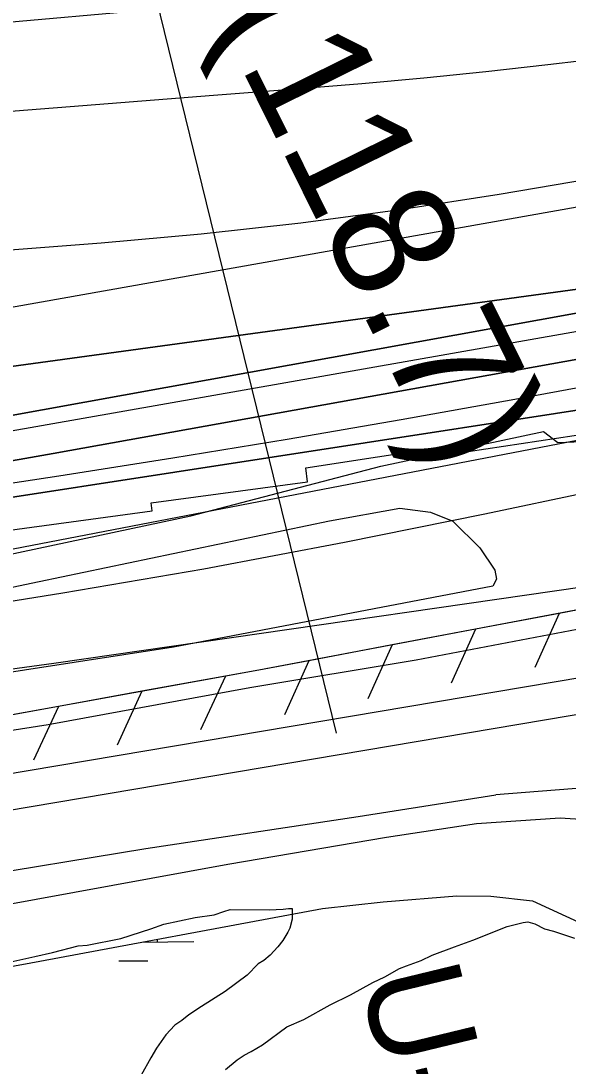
# Model space of a CAD drawing. Extents: x 3567028 to 3605064, y 510945 to 536587.
# Drawn here: x 3598221 to 3598673, y 521378 to 522241 of the extents above; entities that cross this region are included whole.
import ezdxf

# ---------------------------------------------------------------- set-up
doc = ezdxf.new("R2010")
doc.units = 0
for name, color, linetype in [('V-CHAN-NAID', 7, 'Continuous'), ('V-LEVE-TOET', 7, 'Continuous'), ('V-RIVR-EDGE', 7, 'Continuous'), ('V-RIVR-RANG', 7, 'Continuous'), ('V-RIVR-RANG-IDEN', 7, 'Continuous'), ('V-ROAD-CNTR', 7, 'Continuous'), ('V-RRAP-FSHR', 7, 'Continuous'), ('V-RRAP-RVMT', 7, 'Continuous'), ('V-SITE-VEGE', 7, 'Continuous'), ('V-SURV-LINE', 7, 'Continuous'), ('V-TOPO-DPTH', 7, 'Continuous'), ('V-TOPO-MAJR', 7, 'Continuous'), ('V-TOPO-MINR', 7, 'Continuous'), ('V-TOPO-WATR', 7, 'Continuous'), ('V-WETL-SWMP', 7, 'Continuous')]:
    doc.layers.add(name, color=color, linetype=linetype)

msp = doc.modelspace()

# ---------------------------------------------------------------- linework, layer by layer
at = {"layer": 'V-LEVE-TOET'}
for points in [[(3598055.67, 521630.87), (3598243.67, 521660.3), (3598410.03, 521690.88), (3598547.23, 521713.63), (3598685.77, 521740.24), (3598771.87, 521757.93), (3598801.95, 521760.91), (3598823.27, 521759.76), (3598856.52, 521756.24), (3598878.13, 521750.89), (3598913.87, 521735.72), (3598977.21, 521698.02), (3599055, 521649.21), (3599119.95, 521611.18), (3599156.61, 521590.19), (3599176.24, 521580.65), (3599196.53, 521572.72), (3599210.08, 521569.05), (3599242.68, 521565.54), (3599283.73, 521566.49), (3599337.17, 521576.88)], [(3599228.09, 521417.56), (3599180.9, 521431.05), (3599102.55, 521458.45), (3599014.96, 521497.84), (3598971.72, 521524.94), (3598933.76, 521550.3), (3598911, 521562.41), (3598874.44, 521581.08), (3598828.17, 521594.03), (3598757.74, 521605.25), (3598700.45, 521609.28), (3598613.16, 521602.32)], [(3596758.46, 521423.66), (3596853.47, 521431.2), (3596966.06, 521432.17), (3597077.39, 521434.11), (3597210.85, 521436.83), (3597372.85, 521438.66), (3597513.37, 521441.32), (3597650.7, 521446.57), (3597715.23, 521453.08), (3597783.33, 521465.33), (3597920.83, 521489.51), (3598070.21, 521516.15), (3598170.23, 521532.62), (3598324.41, 521557.93), (3598499.45, 521584.36), (3598613.16, 521602.32)]]:
    msp.add_lwpolyline(points, dxfattribs=at)
at = {"layer": 'V-RIVR-EDGE'}
msp.add_lwpolyline([(3597556.72, 521686.85), (3597667.19, 521694.38), (3597748.86, 521702.58), (3597967.49, 521749.47), (3598171.11, 521792.19), (3598361.51, 521832.54), (3598518.3, 521873.58), (3598652.24, 521902.06), (3598664.23, 521893.03), (3598690.64, 521894.16), (3598705.67, 521899.53), (3598713.5, 521910.31), (3598735.73, 521918.66), (3598819.22, 521935.27), (3598842.63, 521934.01), (3598867.82, 521926.74), (3598903.24, 521926.65), (3598987.93, 521944.45), (3599043.2, 521959.33), (3599154.33, 521987.27), (3599236.02, 522008.08), (3599318.3, 522022.28), (3599428.85, 522058.03)], dxfattribs=at)
at = {"layer": 'V-RIVR-RANG'}
msp.add_line((3598481.7, 521653.32), (3598272.26, 522508.03), dxfattribs=at)
at = {"layer": 'V-ROAD-CNTR'}
msp.add_lwpolyline([(3597636.17, 521427.63), (3597717.49, 521436.67), (3597822.53, 521452.26), (3597982.44, 521474.82), (3598202.02, 521510.56), (3598391.88, 521545.02), (3598522.94, 521567.5), (3598597.01, 521578.76), (3598666.06, 521583.34), (3598711.89, 521580.23), (3598772.96, 521566.47), (3598832.35, 521548.71), (3598881.67, 521523.36), (3598941.58, 521493.62), (3598997.21, 521461.15), (3599067.16, 521428.61), (3599124.85, 521407.55), (3599191.29, 521392.17), (3599262.6, 521386.92), (3599345.6, 521389.1)], dxfattribs=at)
at = {"layer": 'V-RRAP-FSHR'}
for p, q in [((3598665.15, 521751.93), (3598645.06, 521707.43)), ((3598596.37, 521738.94), (3598576.28, 521694.44)), ((3598527.59, 521725.95), (3598507.49, 521681.44)), ((3598458.81, 521712.95), (3598438.71, 521668.45)), ((3598389.99, 521700.17), (3598369.54, 521655.83)), ((3598321.11, 521687.72), (3598300.66, 521643.37)), ((3598252.22, 521675.26), (3598231.78, 521630.91))]:
    msp.add_line(p, q, dxfattribs=at)
for points in [[(3599361.3, 521593.35), (3599270.85, 521576.54), (3599207.09, 521583.03), (3599151.56, 521602.34), (3599027.01, 521675.47), (3598930.76, 521734.81), (3598875.25, 521764.28), (3598826.13, 521768.63), (3598783.57, 521770.73), (3598703.74, 521759.22), (3598417.55, 521705.16), (3598107.9, 521649.16), (3597842.2, 521606.82), (3597666.96, 521575.98), (3597571.4, 521565.19), (3597385.99, 521561.38), (3597186.47, 521558.35), (3596902.82, 521552.63), (3596632.49, 521543.1), (3596570.96, 521540.69), (3596571.24, 521530.21)], [(3598734.16, 521763.61), (3598703.74, 521759.22), (3598665.15, 521751.93)], [(3598665.15, 521751.93), (3598596.37, 521738.94)], [(3598596.37, 521738.94), (3598527.59, 521725.94)], [(3598527.59, 521725.95), (3598458.81, 521712.95)], [(3598458.81, 521712.95), (3598417.55, 521705.16), (3598389.99, 521700.17)], [(3598389.99, 521700.17), (3598321.1, 521687.72)], [(3598321.11, 521687.72), (3598252.22, 521675.26)], [(3598252.22, 521675.26), (3598183.34, 521662.8)]]:
    msp.add_lwpolyline(points, dxfattribs=at)
at = {"layer": 'V-RRAP-RVMT'}
for p, q in [((3598575.55, 521883.34), (3598709.62, 521903.68)), ((3598456.23, 521872.17), (3598574.53, 521890.15)), ((3598574.53, 521890.15), (3598575.55, 521883.34)), ((3598457.72, 521860.65), (3598456.23, 521872.17)), ((3598328.65, 521843.36), (3598457.72, 521860.65)), ((3598329.52, 521836.58), (3598328.65, 521843.36)), ((3598198.52, 521818.9), (3598329.52, 521836.58))]:
    msp.add_line(p, q, dxfattribs=at)
at = {"layer": 'V-SITE-VEGE'}
msp.add_lwpolyline([(3598610.66, 521774.51), (3598347.03, 521724.1), (3597978.06, 521667.28), (3597743.03, 521626.14), (3597638.33, 521608.75), (3597627.38, 521610.3), (3597616.52, 521622.82), (3597617.35, 521634.51), (3597632.1, 521649.74), (3597728.07, 521673.05), (3597971.96, 521722.9), (3598236.36, 521778.41), (3598475.86, 521828.29), (3598533.71, 521838.76), (3598559.27, 521835.62), (3598577.48, 521828.16), (3598599.96, 521806.03), (3598612.23, 521787.65), (3598613.63, 521780.33)], close=True, dxfattribs=at)
for points in [[(3598208.12, 521463.35), (3598232.85, 521468.88), (3598247.23, 521472.2), (3598268.51, 521477.76), (3598275.98, 521478.27), (3598303.58, 521483.78), (3598328.33, 521491.61), (3598339.27, 521495.53), (3598365.15, 521501.05), (3598380.67, 521503.22), (3598388.73, 521506.02), (3598393.91, 521507.7), (3598426.05, 521507.42), (3598437.54, 521507.9), (3598442.14, 521508.44), (3598445, 521508.41), (3598444.93, 521499.8), (3598443.15, 521492.35), (3598441.39, 521488.93), (3598437.32, 521482.07), (3598433.26, 521476.94), (3598426.88, 521470.11), (3598421.68, 521465.56), (3598417.06, 521462.73), (3598407.8, 521453.62), (3598389.89, 521439.99), (3598370.27, 521427.53), (3598359.88, 521420.73), (3598354.1, 521416.19), (3598348.32, 521412.22), (3598340.79, 521404.25), (3598333.24, 521393.4), (3598328.58, 521385.41), (3598320.42, 521371.12)], [(3598389.92, 521375.7), (3598399.74, 521383.65), (3598405.52, 521387.62), (3598411.28, 521390.45), (3598420.52, 521396.11), (3598440.73, 521410.86), (3598454.56, 521417.06), (3598476.48, 521428.93), (3598493.2, 521437.4), (3598511.65, 521447.57), (3598521.45, 521452.08), (3598533.56, 521458.87), (3598539.32, 521461.11), (3598551.41, 521465.6), (3598560.64, 521470.12), (3598579.06, 521476.85), (3598594.04, 521482.46), (3598622.26, 521493.71), (3598635.49, 521497.04), (3598639.51, 521497.57), (3598645.24, 521495.81), (3598653.24, 521491.72), (3598660.69, 521489.93), (3598677.86, 521484.05)]]:
    msp.add_lwpolyline(points, dxfattribs=at)
at = {"layer": 'V-SURV-LINE'}
for points in [[(3597651.35, 521525.27), (3598732.95, 521707.74)], [(3598737.93, 521678.16), (3597656.34, 521495.69)]]:
    msp.add_lwpolyline(points, dxfattribs=at)
at = {"layer": 'V-TOPO-DPTH'}
for points in [[(3596234.31, 521869.84), (3597383.82, 521880.3), (3597406.22, 521880.59), (3597428.62, 521880.99), (3597451.01, 521881.57), (3597473.4, 521882.26), (3597494.05, 521882.97), (3597506.1, 521883.56), (3597518.13, 521884.38), (3597530.14, 521885.54), (3597542.12, 521886.93), (3597554.08, 521888.57), (3597566.03, 521890.32), (3597577.94, 521892.23), (3597589.84, 521894.26), (3598752.88, 522100.54), (3598768.22, 522103.42), (3598783.52, 522106.49), (3598798.75, 522109.86), (3598813.94, 522113.43), (3599813.31, 522358.55)], [(3596234.31, 521869.84), (3597383.82, 521880.3), (3597406.22, 521880.59), (3597428.62, 521880.99), (3597451.01, 521881.57), (3597473.4, 521882.26), (3597494.05, 521882.97), (3597506.1, 521883.56), (3597518.13, 521884.38), (3597530.14, 521885.54), (3597542.12, 521886.93), (3597554.08, 521888.57), (3597566.03, 521890.32), (3597577.94, 521892.23), (3597589.84, 521894.26), (3598752.88, 522100.54), (3598768.22, 522103.42), (3598783.52, 522106.49), (3598798.75, 522109.86), (3598813.94, 522113.43), (3599813.31, 522358.55)], [(3596529.03, 521705.3), (3597485.93, 521740.25), (3597505.29, 521741.29), (3597524.61, 521742.79), (3597543.87, 521744.96), (3597563.09, 521747.58), (3598819.34, 521941.22), (3598819.69, 521941.27), (3598820.93, 521941.5), (3598822.59, 521941.85), (3598822.83, 521941.91), (3599869.6, 522215.54), (3599895.96, 522222.47), (3599922.31, 522229.44), (3599948.64, 522236.48), (3599974.96, 522243.58), (3600242.2, 522315.95), (3600419.94, 522351.25), (3600604.68, 522357.08), (3600798.15, 522335.23)], [(3600798.15, 522335.23), (3600604.68, 522357.08), (3600419.94, 522351.25), (3600242.2, 522315.95), (3599974.96, 522243.58), (3599948.64, 522236.48), (3599922.31, 522229.44), (3599895.96, 522222.47), (3599869.6, 522215.54), (3598822.83, 521941.91), (3598822.59, 521941.85), (3598820.93, 521941.5), (3598819.69, 521941.27), (3598819.34, 521941.22), (3597563.09, 521747.58), (3597543.87, 521744.96), (3597524.61, 521742.79), (3597505.29, 521741.29), (3597485.93, 521740.25), (3596529.03, 521705.3)], [(3596510.21, 521831.23), (3596657.11, 521831.12), (3596803.99, 521832.61), (3596950.82, 521836.47), (3597097.62, 521841.92), (3597499.89, 521860.12), (3597509.55, 521860.68), (3597519.19, 521861.43), (3597528.81, 521862.43), (3597538.41, 521863.61), (3598724.63, 522025.54), (3598737.12, 522027.32), (3598749.58, 522029.21), (3598762.03, 522031.26), (3598774.45, 522033.42), (3598798.19, 522037.68), (3598798.73, 522037.79), (3598800.36, 522038.13), (3598838.04, 522046.94), (3598857.38, 522051.6), (3598876.68, 522056.44), (3598895.92, 522061.54), (3598915.1, 522066.83), (3599853.59, 522332.3)], [(3599853.59, 522332.3), (3598915.1, 522066.83), (3598895.92, 522061.54), (3598876.68, 522056.44), (3598857.38, 522051.6), (3598838.04, 522046.94), (3598800.36, 522038.13), (3598798.73, 522037.79), (3598798.19, 522037.68), (3598774.45, 522033.42), (3598762.03, 522031.26), (3598749.58, 522029.21), (3598737.12, 522027.32), (3598724.63, 522025.54), (3597538.41, 521863.61), (3597528.81, 521862.43), (3597519.19, 521861.43), (3597509.55, 521860.68), (3597499.89, 521860.12), (3597097.62, 521841.92), (3596950.82, 521836.47), (3596803.99, 521832.61), (3596657.11, 521831.12), (3596510.21, 521831.23)], [(3596524.43, 521785.83), (3596602.07, 521787.89), (3596679.7, 521790.43), (3597462.58, 521819.71), (3597491.78, 521821.12), (3597520.95, 521822.96), (3597550.08, 521825.45), (3597579.17, 521828.35), (3597749.52, 521847.26), (3597863.59, 521861.12), (3597977.44, 521876.53), (3598090.95, 521894.28), (3598204.22, 521913.59), (3598785.81, 522018.91), (3598794.36, 522020.51), (3598802.89, 522022.18), (3598811.4, 522023.96), (3598819.9, 522025.81), (3599697.5, 522222.33)], [(3599697.5, 522222.33), (3598819.9, 522025.81), (3598811.4, 522023.96), (3598802.89, 522022.18), (3598794.36, 522020.51), (3598785.81, 522018.91), (3598204.22, 521913.59), (3598090.95, 521894.28), (3597977.44, 521876.53), (3597863.59, 521861.12), (3597749.52, 521847.26), (3597579.17, 521828.35), (3597550.08, 521825.45), (3597520.95, 521822.96), (3597491.78, 521821.12), (3597462.58, 521819.71), (3596679.7, 521790.43), (3596602.07, 521787.89), (3596524.43, 521785.83)], [(3599419.98, 522125.12), (3599298.9, 522094.51), (3599177.36, 522065.8), (3599055.51, 522038.36), (3598865.09, 521997.03), (3598838.19, 521991.34), (3598811.25, 521985.85), (3598784.26, 521980.64), (3598757.23, 521975.62), (3598247.81, 521883.85), (3598127.4, 521862.71), (3598006.87, 521842.29), (3597886.16, 521822.95), (3597765.34, 521804.32), (3597535.69, 521769.96)], [(3599419.98, 522125.12), (3599298.9, 522094.51), (3599177.36, 522065.8), (3599055.51, 522038.36), (3598865.09, 521997.03), (3598838.19, 521991.34), (3598811.25, 521985.85), (3598784.26, 521980.64), (3598757.23, 521975.62), (3598247.81, 521883.85), (3598127.4, 521862.71), (3598006.87, 521842.29), (3597886.16, 521822.95), (3597765.34, 521804.32), (3597535.69, 521769.96)], [(3596504.91, 521630.91), (3596654.25, 521630.99), (3596803.57, 521632.48), (3596952.86, 521636.1), (3597102.12, 521641.13), (3597506.53, 521657.65), (3597517.52, 521658.27), (3597528.49, 521659.14), (3597539.42, 521660.36), (3597550.33, 521661.82), (3598139.27, 521750.41), (3598255.84, 521768.98), (3598372.17, 521788.91), (3598488.13, 521810.86), (3598603.85, 521834.15), (3598775.96, 521870.37), (3598805.39, 521876.77), (3598834.77, 521883.43), (3598864.05, 521890.49), (3598893.27, 521897.81), (3599405.5, 522029.77)]]:
    msp.add_lwpolyline(points, dxfattribs=at)
at = {"layer": 'V-TOPO-MAJR'}
msp.add_lwpolyline([(3598004.46, 522036.17), (3598287.61, 522057.85), (3598370, 522065.29), (3598452.2, 522074.22), (3598534.14, 522085.4), (3598615.89, 522098.06), (3598768.2, 522123.79), (3598773.64, 522124.78), (3598779.07, 522125.84), (3598784.46, 522127.03), (3598789.85, 522128.31), (3598967.65, 522172.55), (3599061.76, 522196.59), (3599155.66, 522221.42), (3599249.25, 522247.41), (3599342.62, 522274.19)], dxfattribs=at)
at = {"layer": 'V-TOPO-MINR'}
for points in [[(3597643.42, 522201.49), (3597650.47, 522201.85), (3597677.25, 522203.3), (3597704.02, 522204.83), (3597730.78, 522206.49), (3597757.54, 522208.24), (3598104.34, 522231.77), (3598210.44, 522239.92), (3598316.41, 522249.32), (3598422.2, 522260.6), (3598527.86, 522273.14), (3598707.22, 522296.04), (3598723.09, 522298.23), (3598738.92, 522300.65), (3598754.7, 522303.39), (3598770.44, 522306.34), (3599113.48, 522374.52), (3599233.49, 522399.5), (3599353.17, 522425.94)], [(3597613.31, 522115.31), (3597666.96, 522119.67), (3597720.61, 522124.1), (3597774.25, 522128.65), (3597827.88, 522133.27), (3598032.53, 522151.13), (3598119.38, 522158.57), (3598206.24, 522165.83), (3598293.13, 522172.8), (3598380.03, 522179.6), (3598451.31, 522185.06), (3598502.55, 522189.29), (3598553.75, 522193.94), (3598604.9, 522199.2), (3598656, 522204.88), (3598740.79, 522214.81), (3598749.44, 522215.96), (3598758.07, 522217.27), (3598766.66, 522218.83), (3598775.22, 522220.57), (3599556.71, 522390.82)], [(3596234.31, 521869.84), (3597383.82, 521880.3), (3597406.22, 521880.59), (3597428.62, 521880.99), (3597451.01, 521881.57), (3597473.4, 521882.26), (3597494.05, 521882.97), (3597506.1, 521883.56), (3597518.13, 521884.38), (3597530.14, 521885.54), (3597542.12, 521886.93), (3597554.08, 521888.57), (3597566.03, 521890.32), (3597577.94, 521892.23), (3597589.84, 521894.26), (3598752.88, 522100.54), (3598768.22, 522103.42), (3598783.52, 522106.49), (3598798.75, 522109.86), (3598813.94, 522113.43), (3599813.31, 522358.55)], [(3596510.21, 521831.23), (3596657.11, 521831.12), (3596803.99, 521832.61), (3596950.82, 521836.47), (3597097.62, 521841.92), (3597499.89, 521860.12), (3597509.55, 521860.68), (3597519.19, 521861.43), (3597528.81, 521862.43), (3597538.41, 521863.61), (3598724.63, 522025.54), (3598737.12, 522027.32), (3598749.58, 522029.21), (3598762.03, 522031.26), (3598774.45, 522033.42), (3598798.19, 522037.68), (3598798.73, 522037.79), (3598800.36, 522038.13), (3598838.04, 522046.94), (3598857.38, 522051.6), (3598876.68, 522056.44), (3598895.92, 522061.54), (3598915.1, 522066.83), (3599853.59, 522332.3)], [(3597549.39, 521758.74), (3598252.46, 521865.64), (3598346.7, 521880.43), (3598440.84, 521895.8), (3598534.84, 521912.06), (3598628.74, 521928.9), (3598740.21, 521949.44), (3598778.26, 521956.64), (3598816.26, 521964.08), (3598854.18, 521971.89), (3598892.06, 521979.94), (3598939.26, 521990.2), (3599000.6, 522004), (3599061.79, 522018.39), (3599122.76, 522033.67), (3599183.6, 522049.53), (3599881.9, 522237)], [(3596524.43, 521785.83), (3596602.07, 521787.89), (3596679.7, 521790.43), (3597462.58, 521819.71), (3597491.78, 521821.12), (3597520.95, 521822.96), (3597550.08, 521825.45), (3597579.17, 521828.35), (3597749.52, 521847.26), (3597863.59, 521861.12), (3597977.44, 521876.53), (3598090.95, 521894.28), (3598204.22, 521913.59), (3598785.81, 522018.91), (3598794.36, 522020.51), (3598802.89, 522022.18), (3598811.4, 522023.96), (3598819.9, 522025.81), (3599697.5, 522222.33)], [(3597535.69, 521769.96), (3597765.34, 521804.32), (3597886.16, 521822.95), (3598006.87, 521842.29), (3598127.4, 521862.71), (3598247.81, 521883.85), (3598757.23, 521975.62), (3598784.26, 521980.64), (3598811.25, 521985.85), (3598838.19, 521991.34), (3598865.09, 521997.03), (3599055.51, 522038.36), (3599177.36, 522065.8), (3599298.9, 522094.51), (3599419.98, 522125.12)], [(3596226.62, 521772.67), (3597424.97, 521780.5), (3597441.29, 521780.68), (3597457.6, 521780.97), (3597473.9, 521781.4), (3597490.21, 521781.93), (3597507.22, 521782.57), (3597515.01, 521782.95), (3597522.79, 521783.45), (3597530.56, 521784.13), (3597538.32, 521784.92), (3597546.07, 521785.88), (3597553.8, 521786.93), (3597561.51, 521788.12), (3597569.2, 521789.4), (3598774.05, 522001.27), (3598790.2, 522004.21), (3598806.32, 522007.28), (3598822.41, 522010.54), (3598838.47, 522013.92), (3599344.6, 522123.76)], [(3596467.66, 521585.09), (3597483.42, 521632.17), (3597506.53, 521633.38), (3597529.63, 521634.79), (3597552.7, 521636.48), (3597575.77, 521638.37), (3597769.76, 521655.45), (3597889.7, 521667.01), (3598009.48, 521679.9), (3598129.03, 521694.78), (3598248.43, 521710.99), (3598807.95, 521791.7), (3598831.05, 521795.44), (3598854.04, 521799.72), (3598876.87, 521804.8), (3598899.59, 521810.41), (3599861.64, 522065.88)], [(3596216.31, 521678.21), (3597386.08, 521674), (3597409.69, 521674.07), (3597433.29, 521674.34), (3597456.89, 521674.92), (3597480.48, 521675.71), (3597524.7, 521677.46), (3597529.13, 521677.83), (3597530.61, 521678.02), (3597584.62, 521686.15), (3597613.06, 521690.61), (3597641.46, 521695.3), (3597669.81, 521700.34), (3597698.11, 521705.62), (3598807.13, 521919.54), (3598816.38, 521921.4), (3598825.6, 521923.35), (3598834.8, 521925.44), (3598843.97, 521927.62), (3599358.46, 522054.15)], [(3596504.91, 521630.91), (3596654.25, 521630.99), (3596803.57, 521632.48), (3596952.86, 521636.1), (3597102.12, 521641.13), (3597506.53, 521657.65), (3597517.52, 521658.27), (3597528.49, 521659.14), (3597539.42, 521660.36), (3597550.33, 521661.82), (3598139.27, 521750.41), (3598255.84, 521768.98), (3598372.17, 521788.91), (3598488.13, 521810.86), (3598603.85, 521834.15), (3598775.96, 521870.37), (3598805.39, 521876.77), (3598834.77, 521883.43), (3598864.05, 521890.49), (3598893.27, 521897.81), (3599405.5, 522029.77)]]:
    msp.add_lwpolyline(points, dxfattribs=at)
at = {"layer": 'V-TOPO-WATR'}
msp.add_lwpolyline([(3596529.03, 521705.3), (3597485.93, 521740.25), (3597505.29, 521741.29), (3597524.61, 521742.79), (3597543.87, 521744.96), (3597563.09, 521747.58), (3598819.34, 521941.22), (3598819.69, 521941.27), (3598820.93, 521941.5), (3598822.59, 521941.85), (3598822.83, 521941.91), (3599869.6, 522215.54), (3599895.96, 522222.47), (3599922.31, 522229.44), (3599948.64, 522236.48), (3599974.96, 522243.58), (3600242.2, 522315.95), (3600419.94, 522351.25), (3600604.68, 522357.08), (3600798.15, 522335.23)], dxfattribs=at)
at = {"layer": 'V-WETL-SWMP'}
for p, q in [((3598321.04, 521480.79), (3598363.8, 521481.15)), ((3598301.93, 521465.2), (3598325.93, 521465.4))]:
    msp.add_line(p, q, dxfattribs=at)
msp.add_lwpolyline([(3597882.5, 521400.87), (3598224.96, 521462.99), (3598470.1, 521508.41), (3598520.04, 521514.03), (3598580.83, 521519), (3598609, 521518.76), (3598643.36, 521514.81), (3598670.7, 521502.14), (3598697.67, 521489.84)], dxfattribs=at)
msp.add_arc((3598369.04, 521481.67), 35.25, 177.5792, 181.25518, dxfattribs=at)

# ---------------------------------------------------------------- texts
at = {"layer": 'V-CHAN-NAID'}
msp.add_text('DAVIS CREVASSE "121" (118.7)', height=100, rotation=296.30978, dxfattribs=at).set_placement((3597690.91, 523642.3))
at = {"layer": 'V-RIVR-RANG-IDEN'}
msp.add_text('U-060', height=83, rotation=283.62733, dxfattribs=at).set_placement((3598500.25, 521451.37))

doc.saveas('drawing.dxf')
